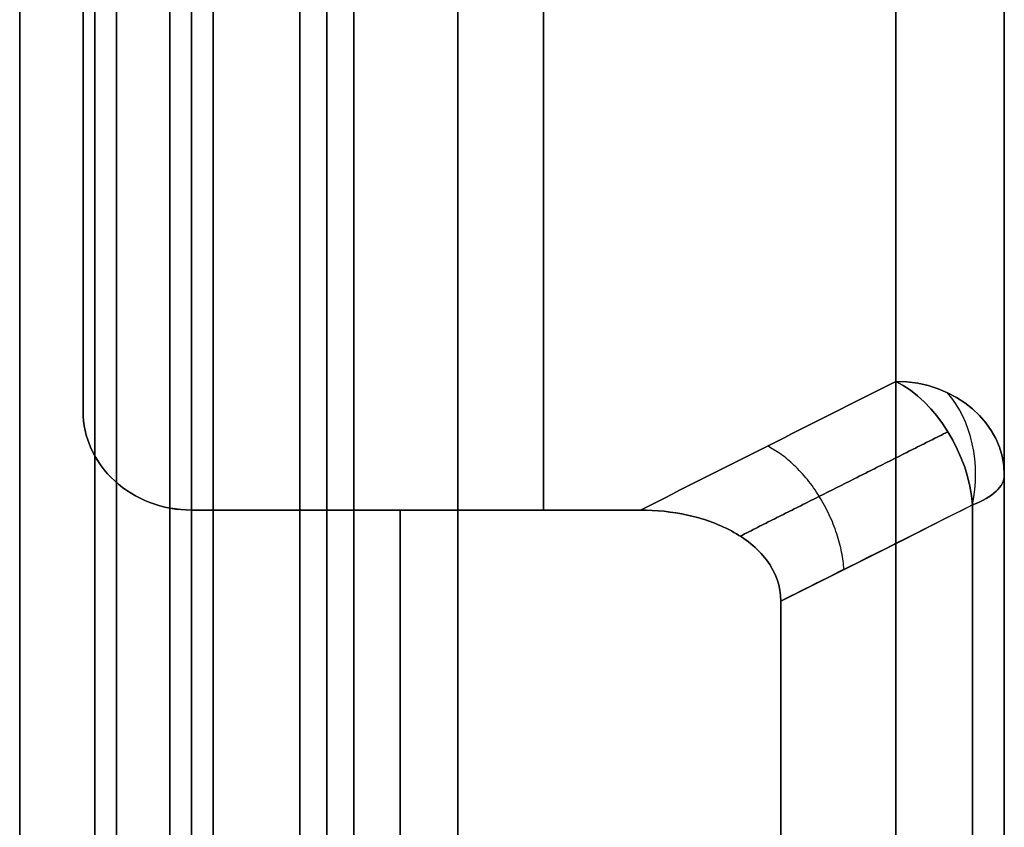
# Model space of a CAD drawing. Header units: millimetres. Extents: x -105 to 152, y -114 to 65.
# Tile 301 of 329: x 95.49 to 104.58, y 11.69 to 19.15. Entities that reach past the tile are written whole.
import ezdxf

# ---------------------------------------------------------------- set-up
doc = ezdxf.new("R2010")
doc.units = ezdxf.units.MM
doc.layers.add('Layer 01', color=18, linetype='Continuous', true_color=0x000000)

# ---------------------------------------------------------------- blocks, each defined once
blk = doc.blocks.new('Block 02')
at = {"layer": 'Layer 01'}
for p, q in [((96.076, 28, 48.4974), (96.076, 17.9693, 31.1238)), ((96.076, 28, -48.4974), (96.076, 17.9693, -31.1238)), ((97.076, 24.6515, 50.1976), (97.076, 14.6236, 32.8289)), ((100.326, 24.6515, 50.1976), (100.326, 14.6236, 32.8289)), ((100.326, 14.6236, -32.8289), (100.326, 24.6515, -50.1976)), ((104.576, -22.5872, -48.6221), (104.576, 22.5872, -48.6221)), ((104.576, -20.8964, 45.6937), (104.576, 20.8964, 45.6937))]:
    blk.add_line(p, q, dxfattribs=at)
at = {"layer": 'Layer 01', "extrusion": (-1, 3.43217e-14, -1.94826e-15)}
blk.add_arc((0, 0, -98.576), 62, 90, 270, dxfattribs=at)
at = {"layer": 'Layer 01', "extrusion": (1, 0, 0)}
for radius in [61.5, 60, 35.9386]:
    blk.add_arc((0, 0, 95.4917), radius, 270, 90, dxfattribs=at)
at = {"layer": 'Layer 01', "extrusion": (1, -3.43217e-14, 2.25655e-15)}
blk.add_arc((0, 0, 96.3839), 61.5, 270, 90, dxfattribs=at)
at = {"layer": 'Layer 01', "extrusion": (-1, 3.43217e-14, -2.19517e-15)}
blk.add_arc((0, 0, -97.276), 61.5, 90, 270, dxfattribs=at)
at = {"layer": 'Layer 01', "extrusion": (1, -3.43217e-14, 1.9641e-15)}
blk.add_arc((0, 0, 98.076), 61.5, 270, 90, dxfattribs=at)
at = {"layer": 'Layer 01', "extrusion": (-1, 3.09204e-29, 0)}
for centre, radius in [((0, 0, -98.326), 61.5), ((0, 0, -96.1839), 60)]:
    blk.add_arc(centre, radius, 90, 270, dxfattribs=at)
at = {"layer": 'Layer 01', "extrusion": (-1, 3.09859e-29, -1.15535e-16)}
blk.add_arc((0, 0, -98.576), 61.5, 90, 270, dxfattribs=at)
at = {"layer": 'Layer 01', "extrusion": (1, -3.09204e-29, -1.15912e-16)}
blk.add_arc((0, 0, 97.076), 61.3, 270, 90, dxfattribs=at)
at = {"layer": 'Layer 01', "extrusion": (-1, 3.09204e-29, 9.24197e-30)}
for centre, radius, start, end in [((0, 0, -97.076), 61.3, 90, 270), ((0, 0, -104.576), 56, 90, 115.13424), ((0, 0, -104.576), 56, 244.86576, 295.13424)]:
    blk.add_arc(centre, radius, start, end, dxfattribs=at)
at = {"layer": 'Layer 01', "extrusion": (1, -3.09204e-29, -1.1803e-16)}
blk.add_arc((0, 0, 97.076), 60.2, 270, 90, dxfattribs=at)
at = {"layer": 'Layer 01', "extrusion": (-1, 3.09204e-29, 1.01621e-44)}
blk.add_arc((0, 0, -96.876), 60, 90, 270, dxfattribs=at)
at = {"layer": 'Layer 01', "extrusion": (1, -1.69862e-16, 2.05437e-14)}
blk.add_arc((0, 0, 95.4917), 57, 270, 295.93409, dxfattribs=at)
at = {"layer": 'Layer 01', "extrusion": (1, 3.9905e-15, -1.7174e-14)}
blk.add_arc((0, 0, 95.4917), 57, 64.06591, 115.93409, dxfattribs=at)
at = {"layer": 'Layer 01', "extrusion": (1, -3.09204e-29, 0)}
for start, end in [(270, 295.13424), (64.86576, 115.13424)]:
    blk.add_arc((0, 0, 99.5339), 57, start, end, dxfattribs=at)
at = {"layer": 'Layer 01', "extrusion": (-1, -1.11838e-15, -2.38377e-15)}
blk.add_arc((0, 0, -103.576), 57, 90, 115.13424, dxfattribs=at)
at = {"layer": 'Layer 01', "extrusion": (-1, 2.53422e-29, -1.13681e-28)}
blk.add_arc((0, 0, -103.576), 57, 244.86576, 270, dxfattribs=at)
at = {"layer": 'Layer 01', "extrusion": (-1, 1.13835e-15, 2.42634e-15)}
blk.add_arc((0, 0, -104.576), 56, 90, 115.13424, dxfattribs=at)
at = {"layer": 'Layer 01', "extrusion": (-1, -2.05188e-43, -1.96248e-29)}
blk.add_arc((0, 0, -104.576), 56, 244.86576, 295.13424, dxfattribs=at)
at = {"layer": 'Layer 01', "extrusion": (-1, 3.54265e-14, 1.98587e-13)}
blk.add_arc((0, 435, -98.576), 500, 267.427018, 270, dxfattribs=at)
at = {"layer": 'Layer 01', "extrusion": (1, -3.45017e-14, -8.0637e-15)}
blk.add_arc((0.0002, 435.0011, 98.576), 500.0011, 267.426539, 272.572955, dxfattribs=at)
at = {"layer": 'Layer 01', "extrusion": (-1, 1.90714e-14, 2.7865e-14)}
blk.add_arc((0, 0, -96.076), 35.9386, 115.61148, 124.38852, dxfattribs=at)
at = {"layer": 'Layer 01', "extrusion": (-1, 1.45961e-14, -3.04488e-14)}
blk.add_arc((0, 0, -96.076), 35.9386, 235.61148, 244.38852, dxfattribs=at)
at = {"layer": 'Layer 01', "extrusion": (8.81802e-15, 0.5, 0.866025)}
blk.add_arc((-103.576, 4.75, 38.1194), 1, 180, 270, dxfattribs=at)
at = {"layer": 'Layer 01', "extrusion": (4.27436e-15, 0.5, -0.866025)}
blk.add_arc((-103.576, -4.75, 38.1194), 1, 90, 180, dxfattribs=at)
at = {"layer": 'Layer 01', "extrusion": (-0.704378, -0.354913, 0.614727)}
blk.add_arc((33.2591, 33.0836, -100.0148), 1, 55.67598, 140.6599, dxfattribs=at)
at = {"layer": 'Layer 01', "extrusion": (-0.704378, -0.354913, -0.614727)}
blk.add_arc((33.2591, -33.0836, -100.0148), 1, 219.3401, 304.32402, dxfattribs=at)
at = {"layer": 'Layer 01', "extrusion": (-0.677536, 3.35842e-15, 0.735489)}
blk.add_arc((-14.9461, 52.2028, -96.2036), 1, 74.0309, 139.56465, dxfattribs=at)
at = {"layer": 'Layer 01', "extrusion": (0.677536, 2.13718e-15, 0.735489)}
blk.add_arc((14.9461, -52.2028, 96.2036), 1, 254.0309, 319.56465, dxfattribs=at)
at = {"layer": 'Layer 01', "extrusion": (7.0125e-15, -0.921205, 0.389077)}
blk.add_arc((103.576, 38.4142), 1, 315, 0, dxfattribs=at)
at = {"layer": 'Layer 01', "extrusion": (-3.13667e-14, -0.921205, -0.389077)}
blk.add_arc((103.576, -38.4142), 1, 360, 45, dxfattribs=at)
at = {"layer": 'Layer 01', "extrusion": (1, -1.57656e-29, -4.69495e-15)}
blk.add_arc((0, 0, 104.576), 38.4142, 67.10293, 90, dxfattribs=at)
at = {"layer": 'Layer 01', "extrusion": (1, 3.25242e-43, 3.10972e-29)}
blk.add_arc((0, 0, 104.576), 38.4142, 247.10293, 292.89707, dxfattribs=at)
at = {"layer": 'Layer 01', "extrusion": (-1, 2.02707e-16, -8.56505e-15)}
blk.add_arc((0, 0, -104.2831), 37.7071, 90, 112.89707, dxfattribs=at)
at = {"layer": 'Layer 01', "extrusion": (-1, -2.02707e-16, -8.56505e-15)}
blk.add_arc((0, 0, -104.2831), 37.7071, 247.10293, 270, dxfattribs=at)
at = {"layer": 'Layer 01', "extrusion": (-1, 0, 0)}
for start, end in [(90, 114.0106), (245.9894, 270)]:
    blk.add_arc((0, 0, -99.0032), 35.9386, start, end, dxfattribs=at)
at = {"layer": 'Layer 01', "extrusion": (-1, -4.99327e-27, 5.07778e-12)}
blk.add_arc((0, 0, -102.5147), 35.9386, 247.4476, 270, dxfattribs=at)
at = {"layer": 'Layer 01', "extrusion": (-1, 1.98317e-15, 4.77544e-15)}
blk.add_arc((0, 0, -102.5147), 35.9386, 90, 112.5524, dxfattribs=at)
at = {"layer": 'Layer 01'}
for points, degree in [([(96.076, 15.5351, 32.4075), (96.076, 20.5599, 41.1107), (96.076, 25.5846, 49.8139)], 2), ([(96.076, 25.5846, -49.8139), (96.076, 20.5599, -41.1107), (96.076, 15.5351, -32.4075)], 2), ([(97.076, 14.6236, 32.8289), (97.076, 19.6376, 41.5133), (97.076, 24.6515, 50.1976)], 2), ([(97.076, 24.6515, -50.1976), (97.076, 19.6376, -41.5133), (97.076, 14.6236, -32.8289)], 2), ([(103.576, 24.6515, 50.1976), (103.576, 20.2318, 42.5425), (103.576, 15.8121, 34.8874)], 2), ([(103.576, 15.8121, -34.8874), (103.576, 20.2318, -42.5425), (103.576, 24.6515, -50.1976)], 2), ([(104.576, 23.7855, 50.6976), (104.576, 19.3658, 43.0425), (104.576, 14.9461, 35.3874)], 2), ([(104.576, 14.9461, -35.3874), (104.576, 19.3658, -43.0425), (104.576, 23.7855, -50.6976)], 2), ([(102.5147, 13.7835, -33.1904), (103.1041, 14.0793, -33.7057), (103.6936, 14.3751, -34.2209), (104.2831, 14.671, -34.736)], 3), ([(101.2185, 14.6236, 32.8289), (99.1473, 14.6236, 32.8289), (97.076, 14.6236, 32.8289)], 2), ([(97.076, 14.6236, -32.8289), (99.1473, 14.6236, -32.8289), (101.2185, 14.6236, -32.8289)], 2)]:
    blk.add_open_spline(points, degree=degree, dxfattribs=at)
at = {"layer": 'Layer 01', "extrusion": (-4.17095e-12, -0.866025, 0.5)}
blk.add_open_spline([(103.576, 15.8121, 34.8874), (102.79, 15.416, 34.2014), (102.0042, 15.0199, 33.5152), (101.2185, 14.6236, 32.8289)], degree=3, dxfattribs=at)
at = {"layer": 'Layer 01', "extrusion": (3.29286e-13, 0.866025, 0.5)}
blk.add_open_spline([(101.2185, 14.6236, -32.8289), (102.0042, 15.0199, -33.5152), (102.79, 15.416, -34.2014), (103.576, 15.8121, -34.8874)], degree=3, dxfattribs=at)
at = {"layer": 'Layer 01'}
for points, knots in [([(97.076, 14.6236, 32.8289), (96.8114, 14.6236, 32.8289), (96.5524, 14.7239, 32.7845), (96.276, 14.9772, 32.6692), (96.2021, 15.0782, 32.6228), (96.1019, 15.2984, 32.5201), (96.076, 15.4159, 32.4646), (96.076, 15.5351, 32.4075)], [0, 0, 0, 0, 0.799529, 0.799529, 1.199293, 1.199293, 1.599058, 1.599058, 1.599058, 1.599058]), ([(96.076, 15.5351, -32.4075), (96.076, 15.4172, -32.464), (96.1022, 15.2979, -32.5204), (96.2016, 15.0791, -32.6224), (96.276, 14.9773, -32.6692), (96.4602, 14.8084, -32.7461), (96.5712, 14.7401, -32.7768), (96.8136, 14.6477, -32.8182), (96.9436, 14.6236, -32.8289), (97.076, 14.6236, -32.8289)], [0, 0, 0, 0, 0.39599, 0.39599, 0.79198, 0.79198, 1.18797, 1.18797, 1.583961, 1.583961, 1.583961, 1.583961]), ([(104.2831, 14.671, 34.736), (103.8135, 14.4353, 34.3257), (103.3439, 14.1997, 33.9153), (102.8744, 13.964, 33.5049), (102.7545, 13.9038, 33.4), (102.6346, 13.8437, 33.2952), (102.5147, 13.7835, 33.1904)], [0, 0, 0, 0, 2, 2, 2, 2.510781, 2.510781, 2.510781, 2.510781]), ([(102.5147, 13.7835, 33.1904), (102.5147, 13.9203, 33.1336), (102.4655, 14.0523, 33.0777), (102.2989, 14.2738, 32.9827), (102.1848, 14.3628, 32.9439), (101.932, 14.4991, 32.8841), (101.796, 14.5462, 32.8633), (101.5104, 14.6091, 32.8354), (101.3654, 14.6236, 32.8289), (101.2185, 14.6236, 32.8289)], [0, 0, 0, 0, 0.441948, 0.441948, 0.883896, 0.883896, 1.325844, 1.325844, 1.767791, 1.767791, 1.767791, 1.767791]), ([(101.2185, 14.6236, -32.8289), (101.3654, 14.6236, -32.8289), (101.5101, 14.6091, -32.8354), (101.7945, 14.5466, -32.8631), (101.9321, 14.4991, -32.8842), (102.1843, 14.3631, -32.9438), (102.2987, 14.274, -32.9826), (102.4655, 14.0523, -33.0777), (102.5147, 13.9203, -33.1336), (102.5147, 13.7835, -33.1904)], [0, 0, 0, 0, 0.441944, 0.441944, 0.883888, 0.883888, 1.325832, 1.325832, 1.767775, 1.767775, 1.767775, 1.767775])]:
    blk.add_open_spline(points, degree=3, knots=knots, dxfattribs=at)
for points, weights in [([(102.1392, 14.3834, -32.9349), (102.7781, 14.7046, -33.4924), (103.4168, 15.0258, -34.0496), (104.0555, 15.3468, -34.6066)], [0.869463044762, 0.869190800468, 0.868932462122, 0.868686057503]), ([(104.0555, 15.3468, 34.6066), (103.4168, 15.0258, 34.0496), (102.7781, 14.7046, 33.4924), (102.1392, 14.3834, 32.9349)], [0.868686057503, 0.868932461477, 0.869190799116, 0.869463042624])]:
    blk.add_rational_spline(points, weights, degree=3, dxfattribs=at)
at = {"layer": 'Layer 01', "extrusion": (0.704198, 0.355, -0.614883)}
blk.add_rational_spline([(103.0972, 14.0758, -33.6996), (103.0386, 14.8927, -33.295), (102.3901, 15.2144, -33.8521)], [0.999999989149, 0.738315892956, 0.999999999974], degree=2, dxfattribs=at)
at = {"layer": 'Layer 01', "extrusion": (-0.704198, -0.355, -0.614883)}
blk.add_rational_spline([(103.0972, 14.0758, 33.6996), (103.0386, 14.8927, 33.295), (102.3901, 15.2144, 33.8521)], [0.999999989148, 0.738315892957, 0.999999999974], degree=2, dxfattribs=at)

msp = doc.modelspace()

# ---------------------------------------------------------------- block references
at = {"layer": 'Layer 01'}
msp.add_blockref('Block 02', (0, 0), dxfattribs=at)

doc.saveas('drawing.dxf')
